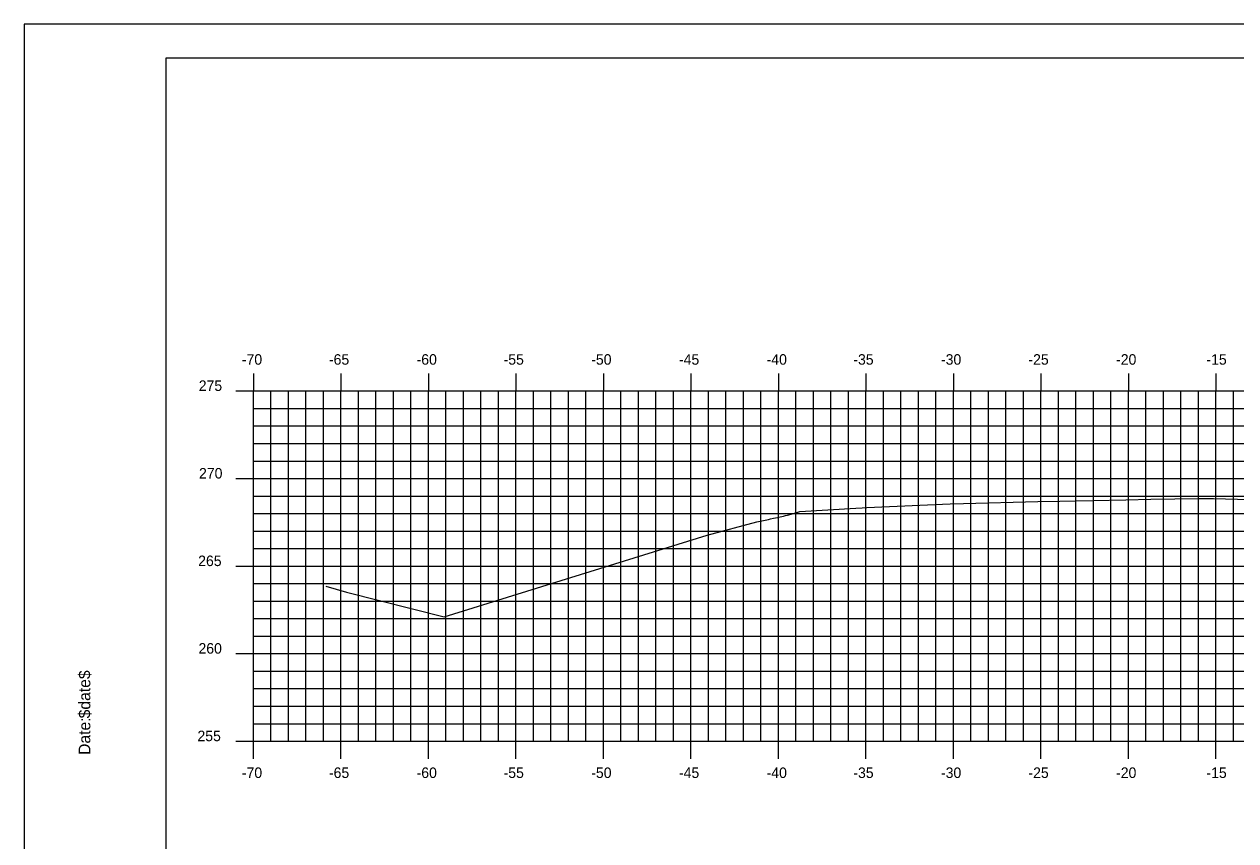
# Model space of a CAD drawing. Extents: x 1168600 to 1177589, y 610178 to 611246.
# Drawn here: x 1176309 to 1176378.3, y 610332.1 to 610378.7 of the extents above; entities that cross this region are included whole.
import ezdxf

# ---------------------------------------------------------------- set-up
doc = ezdxf.new("R2010")
doc.units = 0
for name, color, linetype in [('_Construction', 7, 'Continuous'), ('_Station Equation', 7, 'Continuous'), ('H_V ANNOTATION', 7, 'Continuous'), ('MAJOR', 7, 'Continuous'), ('MINOR', 7, 'Continuous')]:
    doc.layers.add(name, color=color, linetype=linetype)

msp = doc.modelspace()

# ---------------------------------------------------------------- linework, layer by layer
at = {"layer": '_Construction'}
for p, q in [((1176477.142, 610376.801), (1176317.142, 610376.801)), ((1176317.142, 610376.801), (1176317.142, 610271.801))]:
    msp.add_line(p, q, dxfattribs=at)
msp.add_lwpolyline([(1176309.048, 610268.742), (1176479.048, 610268.742), (1176479.048, 610378.742), (1176309.048, 610378.742)], close=True, dxfattribs=at)
at = {"layer": '_Station Equation'}
msp.add_lwpolyline([(1176326.285, 610346.658), (1176327.457, 610346.306), (1176333.042, 610344.912), (1176348.076, 610349.557), (1176350.912, 610350.319), (1176351.572, 610350.466), (1176351.689, 610350.494), (1176351.866, 610350.532), (1176352.087, 610350.578), (1176352.239, 610350.606), (1176352.427, 610350.654), (1176352.539, 610350.683), (1176352.668, 610350.712), (1176353.006, 610350.803), (1176353.369, 610350.927), (1176356.567, 610351.111), (1176356.93, 610351.133), (1176357.197, 610351.144), (1176361.95, 610351.356), (1176362.712, 610351.377), (1176366.97, 610351.486), (1176368.226, 610351.511), (1176371.99, 610351.591), (1176373.415, 610351.618), (1176376.163, 610351.669), (1176376.506, 610351.661), (1176377.01, 610351.652), (1176379.744, 610351.592)], dxfattribs=at)
at = {"layer": 'MAJOR'}
for p, q in [((1176322.141, 610358.803), (1176322.141, 610357.801)), ((1176327.141, 610358.803), (1176327.141, 610357.801)), ((1176332.141, 610358.803), (1176332.141, 610357.801)), ((1176337.141, 610358.803), (1176337.141, 610357.801)), ((1176342.141, 610358.803), (1176342.141, 610357.801)), ((1176347.141, 610358.803), (1176347.141, 610357.801)), ((1176352.141, 610358.803), (1176352.141, 610357.801)), ((1176357.141, 610358.803), (1176357.141, 610357.801)), ((1176362.141, 610358.803), (1176362.141, 610357.801)), ((1176367.141, 610358.803), (1176367.141, 610357.801)), ((1176372.141, 610358.803), (1176372.141, 610357.801)), ((1176377.141, 610358.803), (1176377.141, 610357.801)), ((1176321.139, 610357.801), (1176322.141, 610357.801)), ((1176322.141, 610357.801), (1176462.141, 610357.801)), ((1176322.141, 610337.801), (1176322.141, 610357.801)), ((1176322.141, 610337.801), (1176322.141, 610357.801)), ((1176322.141, 610357.801), (1176462.141, 610357.801)), ((1176327.141, 610337.801), (1176327.141, 610357.801)), ((1176332.141, 610337.801), (1176332.141, 610357.801)), ((1176337.141, 610337.801), (1176337.141, 610357.801)), ((1176342.141, 610337.801), (1176342.141, 610357.801)), ((1176347.141, 610337.801), (1176347.141, 610357.801)), ((1176352.141, 610337.801), (1176352.141, 610357.801)), ((1176357.141, 610337.801), (1176357.141, 610357.801)), ((1176362.141, 610337.801), (1176362.141, 610357.801)), ((1176367.141, 610337.801), (1176367.141, 610357.801)), ((1176372.141, 610337.801), (1176372.141, 610357.801)), ((1176377.141, 610337.801), (1176377.141, 610357.801)), ((1176321.139, 610352.801), (1176322.141, 610352.801)), ((1176322.141, 610352.801), (1176462.141, 610352.801)), ((1176321.139, 610347.801), (1176322.141, 610347.801)), ((1176322.141, 610347.801), (1176462.141, 610347.801)), ((1176321.139, 610342.801), (1176322.141, 610342.801)), ((1176322.141, 610342.801), (1176462.141, 610342.801)), ((1176321.139, 610337.801), (1176322.141, 610337.801)), ((1176322.141, 610337.801), (1176462.141, 610337.801)), ((1176322.141, 610337.801), (1176462.141, 610337.801)), ((1176322.141, 610336.799), (1176322.141, 610337.801)), ((1176327.141, 610336.799), (1176327.141, 610337.801)), ((1176332.141, 610336.799), (1176332.141, 610337.801)), ((1176337.141, 610336.799), (1176337.141, 610337.801)), ((1176342.141, 610336.799), (1176342.141, 610337.801)), ((1176347.141, 610336.799), (1176347.141, 610337.801)), ((1176352.141, 610336.799), (1176352.141, 610337.801)), ((1176357.141, 610336.799), (1176357.141, 610337.801)), ((1176362.141, 610336.799), (1176362.141, 610337.801)), ((1176367.141, 610336.799), (1176367.141, 610337.801)), ((1176372.141, 610336.799), (1176372.141, 610337.801)), ((1176377.141, 610336.799), (1176377.141, 610337.801))]:
    msp.add_line(p, q, dxfattribs=at)
at = {"layer": 'MINOR'}
for p, q in [((1176323.141, 610337.801), (1176323.141, 610357.801)), ((1176324.141, 610337.801), (1176324.141, 610357.801)), ((1176325.141, 610337.801), (1176325.141, 610357.801)), ((1176326.141, 610337.801), (1176326.141, 610357.801)), ((1176328.141, 610337.801), (1176328.141, 610357.801)), ((1176329.141, 610337.801), (1176329.141, 610357.801)), ((1176330.141, 610337.801), (1176330.141, 610357.801)), ((1176331.141, 610337.801), (1176331.141, 610357.801)), ((1176333.141, 610337.801), (1176333.141, 610357.801)), ((1176334.141, 610337.801), (1176334.141, 610357.801)), ((1176335.141, 610337.801), (1176335.141, 610357.801)), ((1176336.141, 610337.801), (1176336.141, 610357.801)), ((1176338.141, 610337.801), (1176338.141, 610357.801)), ((1176339.141, 610337.801), (1176339.141, 610357.801)), ((1176340.141, 610337.801), (1176340.141, 610357.801)), ((1176341.141, 610337.801), (1176341.141, 610357.801)), ((1176343.141, 610337.801), (1176343.141, 610357.801)), ((1176344.141, 610337.801), (1176344.141, 610357.801)), ((1176345.141, 610337.801), (1176345.141, 610357.801)), ((1176346.141, 610337.801), (1176346.141, 610357.801)), ((1176348.141, 610337.801), (1176348.141, 610357.801)), ((1176349.141, 610337.801), (1176349.141, 610357.801)), ((1176350.141, 610337.801), (1176350.141, 610357.801)), ((1176351.141, 610337.801), (1176351.141, 610357.801)), ((1176353.141, 610337.801), (1176353.141, 610357.801)), ((1176354.141, 610337.801), (1176354.141, 610357.801)), ((1176355.141, 610337.801), (1176355.141, 610357.801)), ((1176356.141, 610337.801), (1176356.141, 610357.801)), ((1176358.141, 610337.801), (1176358.141, 610357.801)), ((1176359.141, 610337.801), (1176359.141, 610357.801)), ((1176360.141, 610337.801), (1176360.141, 610357.801)), ((1176361.141, 610337.801), (1176361.141, 610357.801)), ((1176363.141, 610337.801), (1176363.141, 610357.801)), ((1176364.141, 610337.801), (1176364.141, 610357.801)), ((1176365.141, 610337.801), (1176365.141, 610357.801)), ((1176366.141, 610337.801), (1176366.141, 610357.801)), ((1176368.141, 610337.801), (1176368.141, 610357.801)), ((1176369.141, 610337.801), (1176369.141, 610357.801)), ((1176370.141, 610337.801), (1176370.141, 610357.801)), ((1176371.141, 610337.801), (1176371.141, 610357.801)), ((1176373.141, 610337.801), (1176373.141, 610357.801)), ((1176374.141, 610337.801), (1176374.141, 610357.801)), ((1176375.141, 610337.801), (1176375.141, 610357.801)), ((1176376.141, 610337.801), (1176376.141, 610357.801)), ((1176378.141, 610337.801), (1176378.141, 610357.801)), ((1176322.141, 610356.801), (1176462.141, 610356.801)), ((1176322.141, 610356.801), (1176323.143, 610356.801)), ((1176322.141, 610355.801), (1176462.141, 610355.801)), ((1176322.141, 610355.801), (1176323.143, 610355.801)), ((1176322.141, 610354.801), (1176462.141, 610354.801)), ((1176322.141, 610354.801), (1176323.143, 610354.801)), ((1176322.141, 610353.801), (1176462.141, 610353.801)), ((1176322.141, 610353.801), (1176323.143, 610353.801)), ((1176322.141, 610351.801), (1176462.141, 610351.801)), ((1176322.141, 610351.801), (1176323.143, 610351.801)), ((1176322.141, 610350.801), (1176462.141, 610350.801)), ((1176322.141, 610350.801), (1176323.143, 610350.801)), ((1176322.141, 610349.801), (1176462.141, 610349.801)), ((1176322.141, 610349.801), (1176323.143, 610349.801)), ((1176322.141, 610348.801), (1176462.141, 610348.801)), ((1176322.141, 610348.801), (1176323.143, 610348.801)), ((1176322.141, 610346.801), (1176462.141, 610346.801)), ((1176322.141, 610346.801), (1176323.143, 610346.801)), ((1176322.141, 610345.801), (1176462.141, 610345.801)), ((1176322.141, 610345.801), (1176323.143, 610345.801)), ((1176322.141, 610344.801), (1176462.141, 610344.801)), ((1176322.141, 610344.801), (1176323.143, 610344.801)), ((1176322.141, 610343.801), (1176462.141, 610343.801)), ((1176322.141, 610343.801), (1176323.143, 610343.801)), ((1176322.141, 610341.801), (1176462.141, 610341.801)), ((1176322.141, 610341.801), (1176323.143, 610341.801)), ((1176322.141, 610340.801), (1176462.141, 610340.801)), ((1176322.141, 610340.801), (1176323.143, 610340.801)), ((1176322.141, 610339.801), (1176462.141, 610339.801)), ((1176322.141, 610339.801), (1176323.143, 610339.801)), ((1176322.141, 610338.801), (1176462.141, 610338.801)), ((1176322.141, 610338.801), (1176323.143, 610338.801))]:
    msp.add_line(p, q, dxfattribs=at)

# ---------------------------------------------------------------- texts
at = {"layer": '_Construction'}
for s, p in [('$date$', (1176312.826, 610339.106)), ('Date:', (1176312.826, 610337.018))]:
    msp.add_text(s, height=0.6696, rotation=90, dxfattribs=at).set_placement(p)
at = {"layer": 'H_V ANNOTATION'}
for s, p in [('-70', (1176321.483, 610359.301)), ('-65', (1176326.459, 610359.301)), ('-60', (1176331.467, 610359.301)), ('-55', (1176336.438, 610359.301)), ('-50', (1176341.446, 610359.301)), ('-45', (1176346.459, 610359.301)), ('-40', (1176351.467, 610359.301)), ('-35', (1176356.422, 610359.301)), ('-30', (1176361.43, 610359.301)), ('-25', (1176366.427, 610359.301)), ('-20', (1176371.435, 610359.301)), ('-15', (1176376.598, 610359.301)), ('275', (1176319.019, 610357.801)), ('270', (1176319.035, 610352.801)), ('265', (1176318.987, 610347.801)), ('260', (1176319.004, 610342.801)), ('255', (1176318.945, 610337.801)), ('-70', (1176321.483, 610335.701)), ('-65', (1176326.459, 610335.701)), ('-60', (1176331.467, 610335.701)), ('-55', (1176336.438, 610335.701)), ('-50', (1176341.446, 610335.701)), ('-45', (1176346.459, 610335.701)), ('-40', (1176351.467, 610335.701)), ('-35', (1176356.422, 610335.701)), ('-30', (1176361.43, 610335.701)), ('-25', (1176366.427, 610335.701)), ('-20', (1176371.435, 610335.701)), ('-15', (1176376.598, 610335.701))]:
    msp.add_text(s, height=0.6, dxfattribs=at).set_placement(p)

doc.saveas('drawing.dxf')
